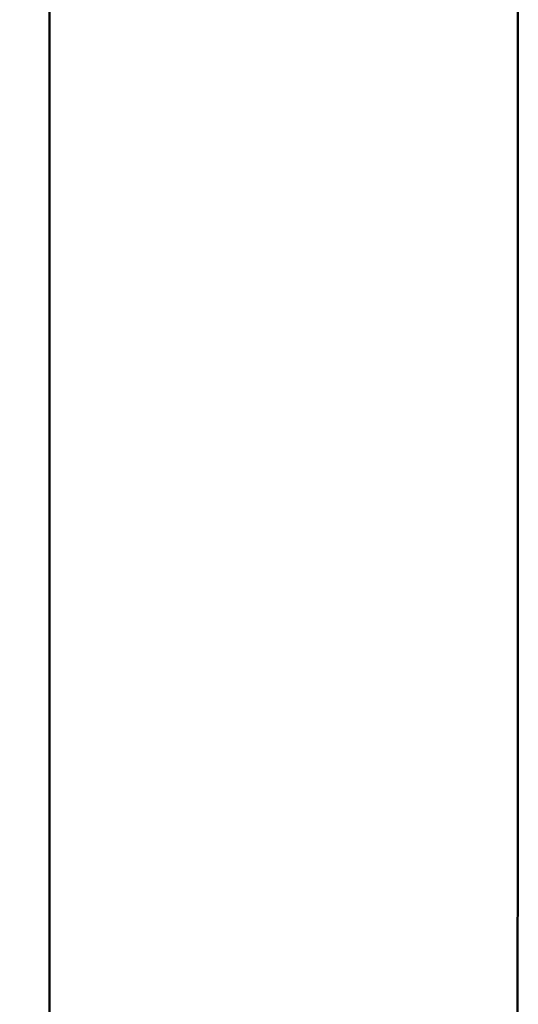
# Model space of a CAD drawing. Header units: millimetres. Extents: x 0 to 2100, y 0 to 1485.
# Tile 654 of 1056: x 1760.15 to 1761.41, y 1063.9 to 1066.4. Entities that reach past the tile are written whole.
import ezdxf

# ---------------------------------------------------------------- set-up
doc = ezdxf.new("R2010")
doc.units = ezdxf.units.MM
doc.header["$LTSCALE"] = 5
doc.layers.add('Sichtbar (ISO)', color=7, linetype='Continuous', lineweight=50)

msp = doc.modelspace()

# ---------------------------------------------------------------- linework, layer by layer
at = {"layer": 'Sichtbar (ISO)'}
for points, knots in [([(1760.2226, 1062.5254), (1760.2211, 1091.0123), (1760.2215, 1106.8808), (1760.2156, 1125.8181), (1760.2149, 1127.7499), (1760.2132, 1131.7627), (1760.212, 1134.0671), (1760.2093, 1137.9683), (1760.208, 1139.5657), (1760.2047, 1142.8865), (1760.2013, 1145.9585), (1760.1919, 1150.9901), (1760.1852, 1153.269), (1760.1716, 1156.5559), (1760.1632, 1158.398), (1760.1467, 1159.7492)], [0.000001, 0.000001, 0.000001, 0.000001, 10.466031, 10.466031, 11.661656, 11.661656, 12.962543, 12.962543, 13.993653, 13.993653, 15.063263, 15.063263, 16.351705, 16.351705, 16.966455, 16.966455, 16.966455, 16.966455]), ([(1761.4104, 1062.0857), (1761.4112, 1078.4281), (1761.412, 1100.5379), (1761.4121, 1124.2668), (1761.4122, 1125.8216), (1761.4117, 1138.5478), (1761.4116, 1140.1751), (1761.4112, 1144.8296), (1761.4106, 1146.6174), (1761.4105, 1150.2812), (1761.4106, 1151.5013), (1761.41, 1153.3187), (1761.4097, 1153.9257), (1761.4086, 1155.1465), (1761.408, 1155.7198), (1761.407, 1156.3196)], [-13.491823, -13.491823, -13.491823, -13.491823, -5.416802, -5.416802, -2.208545, -2.208545, -1.743804, -1.743804, -0.871484, -0.871484, -0.437089, -0.437089, -0.220601, -0.220601, -0.000001, -0.000001, -0.000001, -0.000001])]:
    msp.add_open_spline(points, degree=3, knots=knots, dxfattribs=at)

doc.saveas('drawing.dxf')
